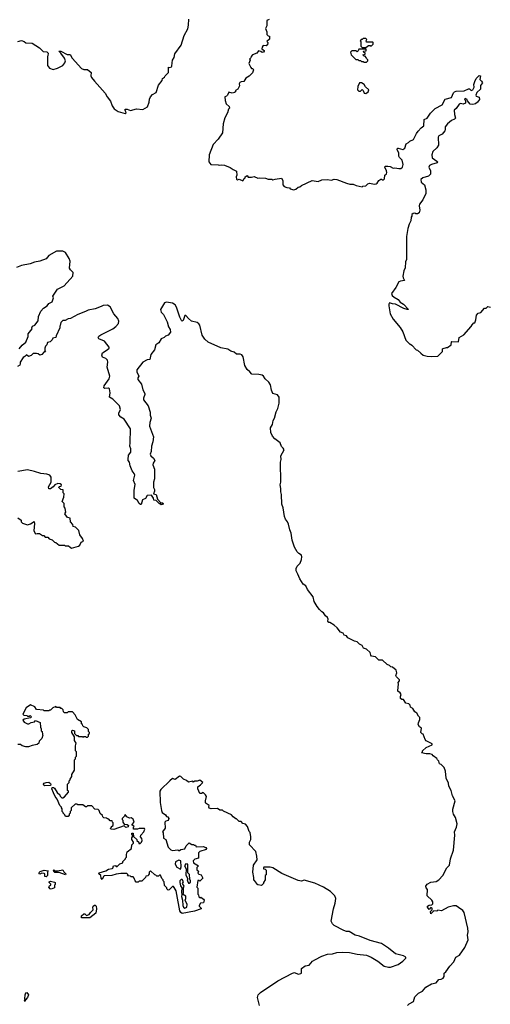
# Model space of a CAD drawing. Extents: x 2494118 to 2687960, y 757339 to 915227.
# Tile 353 of 364: x 2647995 to 2653352, y 896319 to 907535. Entities that reach past the tile are written whole.
import ezdxf

# ---------------------------------------------------------------- set-up
doc = ezdxf.new("R2010")
doc.units = 0

msp = doc.modelspace()

# ---------------------------------------------------------------- linework, layer by layer
at = {"layer": '0CON20XD'}
for points in [[(2649575, 906788), (2649617, 906843), (2649620, 906865), (2649645, 906880), (2649650, 906895), (2649690, 906935), (2649690, 906995), (2649705, 906992), (2649722, 906998), (2649728, 907005), (2649729, 907045), (2649736, 907075), (2649754, 907105), (2649760, 907145), (2649832, 907245), (2649866, 907355), (2649910, 907430), (2649918, 907472), (2649919, 907541)], [(2650835, 907538), (2650810, 907525), (2650808, 907465), (2650792, 907435), (2650808, 907395), (2650810, 907365), (2650825, 907350), (2650837, 907347), (2650840, 907315), (2650810, 907285), (2650820, 907275), (2650815, 907250), (2650802, 907238), (2650765, 907240), (2650757, 907223), (2650753, 907203), (2650765, 907190), (2650780, 907185), (2650780, 907175), (2650770, 907165), (2650755, 907160), (2650742, 907172), (2650715, 907180), (2650695, 907152), (2650647, 907133), (2650630, 907115), (2650628, 907102), (2650610, 907085), (2650618, 907075), (2650602, 907035), (2650625, 906990), (2650635, 906980), (2650648, 906978), (2650658, 906965), (2650645, 906930), (2650609, 906891), (2650571, 906869), (2650545, 906830), (2650515, 906828), (2650500, 906820), (2650492, 906805), (2650497, 906783), (2650478, 906742), (2650452, 906728), (2650450, 906715), (2650440, 906705), (2650415, 906698), (2650375, 906708), (2650360, 906675), (2650348, 906662), (2650330, 906655), (2650333, 906615), (2650346, 906576), (2650380, 906545), (2650382, 906528), (2650372, 906515), (2650362, 906475), (2650332, 906418), (2650311, 906349), (2650303, 906245), (2650255, 906174), (2650199, 906115), (2650153, 905995), (2650148, 905915), (2650170, 905885), (2650255, 905882), (2650265, 905878), (2650295, 905882), (2650325, 905878), (2650392, 905852), (2650425, 905828), (2650465, 905810), (2650467, 905765), (2650460, 905745), (2650465, 905718), (2650475, 905712), (2650495, 905718), (2650535, 905700), (2650550, 905725), (2650560, 905735), (2650560, 905745), (2650585, 905760), (2650595, 905740), (2650635, 905740), (2650665, 905748), (2650705, 905728), (2650725, 905732), (2650795, 905728), (2650825, 905718), (2650865, 905720), (2650875, 905710), (2650905, 905720), (2650975, 905728), (2650992, 905705), (2650992, 905655), (2651004, 905634), (2651035, 905622), (2651065, 905620), (2651075, 905610), (2651115, 905598), (2651140, 905605), (2651165, 905628), (2651185, 905630), (2651203, 905647), (2651325, 905702), (2651393, 905693), (2651435, 905712), (2651495, 905713), (2651545, 905707), (2651575, 905718), (2651605, 905714), (2651715, 905673), (2651755, 905663), (2651793, 905663), (2651825, 905648), (2651895, 905630), (2651903, 905637), (2651937, 905643), (2651960, 905665), (2651978, 905672), (2652035, 905663), (2652053, 905667), (2652066, 905674), (2652085, 905702), (2652105, 905720), (2652115, 905720), (2652125, 905710), (2652138, 905712), (2652147, 905723), (2652152, 905765), (2652169, 905781), (2652173, 905795), (2652171, 905815), (2652153, 905855), (2652155, 905867), (2652185, 905868), (2652212, 905862), (2652245, 905844), (2652265, 905846), (2652312, 905838), (2652335, 905840), (2652352, 905855), (2652362, 905885), (2652348, 905935), (2652318, 905965), (2652311, 905981), (2652312, 906015), (2652294, 906056), (2652295, 906070), (2652305, 906072), (2652355, 906058), (2652379, 906071), (2652395, 906120), (2652423, 906137), (2652435, 906152), (2652478, 906172), (2652511, 906239), (2652530, 906265), (2652565, 906304), (2652594, 906325), (2652601, 906399), (2652635, 906414), (2652671, 906469), (2652726, 906524), (2652803, 906567), (2652840, 906630), (2652911, 906649), (2652935, 906703), (2652945, 906714), (2652965, 906722), (2653055, 906726), (2653105, 906748), (2653115, 906748), (2653135, 906727), (2653153, 906735), (2653168, 906765), (2653166, 906795), (2653175, 906832), (2653191, 906865), (2653225, 906900), (2653240, 906895), (2653232, 906855), (2653254, 906834), (2653262, 906815), (2653240, 906785), (2653240, 906745), (2653200, 906705), (2653188, 906675), (2653193, 906663), (2653225, 906652), (2653230, 906625), (2653208, 906595), (2653185, 906578), (2653155, 906569), (2653124, 906574), (2653092, 906612), (2653090, 906625), (2653065, 906638), (2653060, 906625), (2653070, 906615), (2653070, 906585), (2653045, 906572), (2653015, 906582), (2652997, 906573), (2652963, 906525), (2652940, 906505), (2652944, 906455), (2652955, 906412), (2652945, 906400), (2652912, 906385), (2652865, 906348), (2652838, 906315), (2652840, 906285), (2652835, 906268), (2652805, 906232), (2652767, 906213), (2652760, 906195), (2652761, 906105), (2652742, 906075), (2652698, 906035), (2652687, 905995), (2652692, 905962), (2652743, 905925), (2652750, 905915), (2652747, 905905), (2652683, 905887), (2652661, 905875), (2652651, 905855), (2652671, 905815), (2652673, 905775), (2652648, 905752), (2652585, 905733), (2652562, 905715), (2652567, 905685), (2652603, 905655), (2652619, 905595), (2652620, 905555), (2652586, 905484), (2652548, 905435), (2652544, 905415), (2652550, 905365), (2652544, 905336), (2652525, 905323), (2652503, 905323), (2652495, 905330), (2652473, 905327), (2652460, 905315), (2652460, 905295), (2652453, 905287), (2652448, 905245), (2652428, 905205), (2652412, 905155), (2652398, 905065), (2652398, 904805), (2652388, 904775), (2652382, 904708), (2652368, 904675), (2652357, 904615), (2652360, 904595), (2652377, 904563), (2652332, 904558), (2652311, 904549), (2652276, 904484), (2652228, 904415), (2652236, 904395), (2652258, 904375), (2652305, 904347), (2652328, 904318), (2652366, 904295), (2652422, 904235), (2652405, 904232), (2652367, 904245), (2652275, 904293), (2652238, 904298), (2652205, 904310), (2652198, 904295), (2652198, 904275), (2652212, 904185), (2652248, 904125), (2652325, 904030), (2652355, 903980), (2652390, 903885), (2652435, 903840), (2652445, 903840), (2652458, 903828), (2652510, 903775), (2652525, 903770), (2652560, 903735), (2652590, 903715), (2652635, 903702), (2652685, 903698), (2652757, 903703), (2652810, 903755), (2652810, 903785), (2652815, 903790), (2652855, 903800)], [(2647975, 907288), (2648015, 907298), (2648047, 907287), (2648065, 907270), (2648137, 907267), (2648220, 907215), (2648263, 907173), (2648305, 907170), (2648320, 907155), (2648317, 907123), (2648310, 907115), (2648310, 907015), (2648333, 906983), (2648375, 906968), (2648425, 906983), (2648485, 907012), (2648507, 907043), (2648516, 907065), (2648506, 907096), (2648464, 907154), (2648440, 907175), (2648465, 907177), (2648535, 907138), (2648569, 907139), (2648591, 907095), (2648698, 906978), (2648725, 906968), (2648765, 906966), (2648810, 906935), (2648806, 906895), (2648814, 906875), (2648845, 906834), (2648969, 906699), (2648992, 906655), (2649028, 906608), (2649048, 906555), (2649071, 906521), (2649115, 906490), (2649195, 906468), (2649207, 906473), (2649194, 906505), (2649195, 906517), (2649220, 906515), (2649255, 906500), (2649325, 906520), (2649395, 906512), (2649449, 906541), (2649468, 906595), (2649471, 906629), (2649483, 906657), (2649505, 906682), (2649548, 906705), (2649575, 906788)], [(2651935, 907220), (2651965, 907240), (2651985, 907240), (2651998, 907232), (2652020, 907255), (2652020, 907275), (2652015, 907280), (2651945, 907280), (2651940, 907295), (2651948, 907308), (2651935, 907320), (2651905, 907320), (2651895, 907310), (2651882, 907308), (2651870, 907295), (2651880, 907285), (2651880, 907235), (2651895, 907220), (2651935, 907220)], [(2651945, 907050), (2651960, 907065), (2651958, 907078), (2651942, 907092), (2651940, 907105), (2651928, 907118), (2651915, 907120), (2651900, 907135), (2651928, 907142), (2651928, 907158), (2651912, 907162), (2651910, 907175), (2651938, 907182), (2651938, 907198), (2651855, 907200), (2651848, 907182), (2651835, 907170), (2651825, 907180), (2651775, 907180), (2651760, 907165), (2651770, 907135), (2651822, 907082), (2651845, 907080), (2651855, 907070), (2651875, 907070), (2651885, 907060), (2651905, 907060), (2651915, 907050), (2651945, 907050)], [(2651935, 906693), (2651963, 906715), (2651971, 906735), (2651930, 906770), (2651915, 906796), (2651885, 906816), (2651865, 906817), (2651844, 906775), (2651840, 906735), (2651855, 906720), (2651875, 906720), (2651895, 906740), (2651905, 906730), (2651917, 906697), (2651935, 906693)], [(2647990, 903785), (2648024, 903826), (2648065, 903860), (2648093, 903925), (2648093, 903955), (2648137, 904013), (2648132, 904025), (2648140, 904045), (2648166, 904054), (2648207, 904105), (2648208, 904155), (2648236, 904214), (2648265, 904247), (2648308, 904275), (2648328, 904302), (2648365, 904322), (2648380, 904365), (2648372, 904385), (2648425, 904467), (2648502, 904505), (2648600, 904615), (2648602, 904655), (2648574, 904684), (2648562, 904705), (2648568, 904785), (2648558, 904815), (2648515, 904882), (2648485, 904898), (2648413, 904897), (2648325, 904850), (2648295, 904812), (2648223, 904783), (2648165, 904772), (2648115, 904753), (2648015, 904736), (2647958, 904712)], [(2652516, 899636), (2652495, 899652), (2652469, 899689), (2652444, 899704), (2652440, 899725), (2652425, 899740), (2652391, 899751), (2652365, 899792), (2652345, 899792), (2652331, 899801), (2652330, 899825), (2652337, 899847), (2652326, 899866), (2652300, 899885), (2652298, 899895), (2652308, 899965), (2652302, 899985), (2652320, 900005), (2652320, 900015), (2652285, 900050), (2652278, 900065), (2652290, 900095), (2652280, 900125), (2652238, 900158), (2652222, 900162), (2652205, 900178), (2652179, 900189), (2652125, 900240), (2652085, 900240), (2652045, 900278), (2652000, 900285), (2651992, 900295), (2651986, 900326), (2651945, 900363), (2651910, 900375), (2651895, 900408), (2651863, 900423), (2651835, 900448), (2651805, 900457), (2651730, 900495), (2651716, 900516), (2651688, 900525), (2651678, 900545), (2651647, 900557), (2651608, 900608), (2651575, 900638), (2651525, 900670), (2651515, 900670), (2651502, 900685), (2651508, 900705), (2651500, 900725), (2651478, 900745), (2651455, 900778), (2651435, 900788), (2651407, 900815), (2651380, 900850), (2651346, 900906), (2651335, 900962), (2651273, 901045), (2651252, 901085), (2651223, 901105), (2651183, 901165), (2651162, 901218), (2651141, 901255), (2651142, 901285), (2651155, 901309), (2651188, 901345), (2651204, 901385), (2651208, 901418), (2651203, 901435), (2651173, 901453), (2651155, 901473), (2651124, 901525), (2651097, 901607), (2651087, 901685), (2651069, 901725), (2651055, 901788), (2651045, 901813), (2651021, 901845), (2651011, 901875), (2650994, 901975), (2650980, 902015), (2650974, 902125), (2650966, 902155), (2650969, 902195), (2650961, 902235), (2650966, 902265), (2650964, 902495), (2650971, 902525), (2650969, 902565), (2651004, 902635), (2650996, 902655), (2650974, 902674), (2650961, 902715), (2650899, 902759), (2650872, 902792), (2650855, 902831), (2650852, 902885), (2650874, 902925), (2650882, 902968), (2650895, 902995), (2650913, 903067), (2650933, 903105), (2650949, 903165), (2650948, 903235), (2650931, 903261), (2650877, 903277), (2650863, 903313), (2650851, 903375), (2650832, 903405), (2650788, 903445), (2650770, 903475), (2650756, 903485), (2650716, 903494), (2650638, 903498), (2650616, 903525), (2650585, 903549), (2650559, 903595), (2650538, 903695), (2650525, 903719), (2650506, 903726), (2650464, 903724), (2650435, 903748), (2650400, 903760), (2650365, 903782), (2650285, 903797), (2650141, 903861), (2650104, 903894), (2650071, 903941), (2650045, 904054), (2650035, 904071), (2650014, 904085), (2649950, 904100), (2649915, 904131), (2649885, 904166), (2649875, 904166), (2649855, 904110), (2649845, 904100), (2649837, 904107), (2649818, 904145), (2649781, 904261), (2649764, 904285), (2649735, 904306), (2649665, 904316), (2649645, 904311), (2649598, 904235), (2649604, 904204), (2649632, 904175), (2649673, 904095), (2649688, 904035), (2649708, 904005), (2649710, 903975), (2649685, 903940), (2649655, 903930), (2649640, 903915), (2649605, 903898), (2649578, 903855), (2649545, 903830), (2649530, 903775), (2649488, 903722), (2649476, 903664), (2649445, 903660), (2649397, 903633), (2649328, 903545), (2649328, 903525), (2649352, 903475), (2649341, 903455), (2649339, 903435), (2649382, 903382), (2649398, 903318), (2649419, 903275), (2649420, 903265), (2649404, 903225), (2649406, 903205), (2649457, 903135), (2649479, 903065), (2649481, 903029), (2649491, 902995), (2649475, 902945), (2649474, 902904), (2649519, 902785), (2649512, 902725), (2649496, 902676), (2649493, 902617), (2649481, 902585), (2649489, 902565), (2649520, 902540), (2649534, 902515), (2649516, 902485), (2649512, 902465), (2649528, 902415), (2649530, 902305), (2649518, 902265), (2649520, 902205), (2649530, 902185), (2649530, 902165), (2649520, 902135), (2649548, 902125), (2649562, 902072), (2649602, 902032), (2649625, 902030), (2649630, 902025), (2649628, 902015), (2649605, 902010), (2649595, 902020), (2649585, 902020), (2649548, 902058), (2649522, 902062), (2649520, 902085), (2649495, 902120), (2649447, 902113), (2649429, 902081), (2649394, 902066), (2649376, 902014), (2649369, 902011), (2649354, 902025), (2649337, 902057), (2649299, 902085), (2649300, 902175), (2649311, 902241), (2649289, 902285), (2649304, 902345), (2649298, 902365), (2649276, 902395), (2649254, 902454), (2649246, 902495), (2649229, 902515), (2649229, 902525), (2649233, 902575), (2649262, 902608), (2649259, 902645), (2649248, 902675), (2649254, 902715), (2649256, 902875), (2649183, 902985), (2649147, 903007), (2649124, 903034), (2649124, 903054), (2649141, 903095), (2649130, 903135), (2649055, 903211), (2649019, 903235), (2649026, 903285), (2649019, 903329), (2649005, 903339), (2648963, 903333), (2648953, 903343), (2648957, 903365), (2649015, 903445), (2649021, 903475), (2648991, 903575), (2648998, 903635), (2648995, 903655), (2648975, 903674), (2648939, 903689), (2648929, 903715), (2648939, 903741), (2648992, 903775), (2649012, 903795), (2649014, 903805), (2648962, 903872), (2648895, 903900), (2648888, 903915), (2648895, 903928), (2648918, 903945), (2649056, 904014), (2649091, 904039), (2649118, 904075), (2649122, 904102), (2649112, 904132), (2649066, 904186), (2649023, 904263), (2648995, 904282), (2648945, 904280), (2648924, 904266), (2648855, 904243), (2648775, 904226), (2648745, 904209), (2648655, 904176), (2648575, 904132), (2648545, 904128), (2648512, 904108), (2648485, 904110), (2648462, 904085), (2648457, 904053), (2648450, 904045), (2648450, 904025), (2648410, 903935), (2648408, 903915), (2648373, 903907), (2648365, 903890), (2648340, 903865), (2648312, 903858), (2648305, 903830), (2648290, 903815), (2648282, 903795), (2648282, 903762), (2648288, 903752), (2648275, 903750), (2648248, 903722), (2648225, 903712), (2648205, 903730), (2648185, 903733), (2648148, 903732), (2648125, 903710), (2648095, 903700), (2648072, 903718), (2648053, 903697), (2648034, 903686), (2648000, 903635), (2648002, 903615), (2647995, 903600), (2647970, 903585)], [(2652855, 903800), (2652865, 903800), (2652908, 903832), (2652910, 903865), (2652915, 903870), (2652990, 903865), (2653000, 903915), (2653050, 903945), (2653135, 904040), (2653145, 904060), (2653165, 904080), (2653175, 904080), (2653188, 904115), (2653195, 904170), (2653215, 904190), (2653245, 904200), (2653285, 904250), (2653305, 904250), (2653325, 904268), (2653355, 904262)], [(2647972, 901862), (2648010, 901835), (2648010, 901815), (2648025, 901800), (2648085, 901782), (2648117, 901793), (2648158, 901818), (2648162, 901795), (2648154, 901714), (2648175, 901680), (2648195, 901682), (2648222, 901682), (2648255, 901660), (2648268, 901658), (2648285, 901640), (2648315, 901640), (2648332, 901622), (2648365, 901610), (2648390, 901585), (2648408, 901578), (2648445, 901548), (2648505, 901550), (2648515, 901540), (2648552, 901542), (2648568, 901525), (2648586, 901516), (2648665, 901537), (2648680, 901550), (2648695, 901582), (2648720, 901595), (2648710, 901625), (2648678, 901665), (2648670, 901715), (2648630, 901755), (2648605, 901760), (2648600, 901785), (2648573, 901815), (2648570, 901855), (2648540, 901865), (2648508, 901905), (2648520, 901925), (2648518, 901945), (2648512, 901972), (2648500, 901985), (2648500, 902025), (2648480, 902045), (2648498, 902095), (2648500, 902135), (2648490, 902145), (2648488, 902178), (2648465, 902182), (2648440, 902205), (2648443, 902217), (2648468, 902222), (2648470, 902235), (2648455, 902248), (2648428, 902252), (2648395, 902237), (2648377, 902215), (2648345, 902192), (2648325, 902190), (2648322, 902215), (2648353, 902267), (2648353, 902323), (2648338, 902345), (2648305, 902359), (2648235, 902367), (2648165, 902390), (2648084, 902406), (2647975, 902390)], [(2651605, 896908), (2651665, 896913), (2651748, 896908), (2651835, 896889), (2651945, 896877), (2651997, 896855), (2652071, 896811), (2652144, 896755), (2652195, 896741), (2652215, 896741), (2652305, 896774), (2652355, 896810), (2652390, 896845), (2652390, 896855), (2652365, 896872), (2652272, 896895), (2652195, 896959), (2652115, 897010), (2651985, 897047), (2651865, 897096), (2651815, 897107), (2651745, 897150), (2651715, 897150), (2651685, 897160), (2651575, 897217), (2651557, 897235), (2651540, 897265), (2651568, 897405), (2651588, 897472), (2651593, 897525), (2651583, 897555), (2651535, 897603), (2651455, 897653), (2651355, 897700), (2651235, 897732), (2651205, 897722), (2651165, 897730), (2650979, 897809), (2650875, 897872), (2650845, 897880), (2650775, 897880), (2650770, 897875), (2650772, 897862), (2650788, 897858), (2650800, 897845), (2650800, 897795), (2650790, 897785), (2650788, 897735), (2650770, 897705), (2650770, 897695), (2650747, 897673), (2650705, 897680), (2650692, 897692), (2650688, 897708), (2650660, 897735), (2650660, 897765), (2650648, 897825), (2650658, 897902), (2650698, 897965), (2650696, 898006), (2650685, 898060), (2650610, 898135), (2650613, 898167), (2650628, 898195), (2650628, 898225), (2650620, 898275), (2650608, 898288), (2650590, 898345), (2650565, 898370), (2650535, 898380), (2650515, 898400), (2650495, 898400), (2650465, 898430), (2650455, 898430), (2650424, 898454), (2650405, 898478), (2650315, 898520), (2650305, 898530), (2650275, 898530), (2650245, 898550), (2650175, 898547), (2650153, 898553), (2650148, 898565), (2650152, 898585), (2650118, 898605), (2650110, 898615), (2650112, 898635), (2650120, 898685), (2650110, 898705), (2650085, 898730), (2650065, 898720), (2650045, 898720), (2650022, 898775), (2650023, 898797), (2650055, 898818), (2650078, 898845), (2650045, 898872), (2650015, 898860), (2649985, 898860), (2649975, 898850), (2649965, 898860), (2649915, 898850), (2649895, 898868), (2649860, 898885), (2649830, 898915), (2649813, 898917), (2649765, 898880), (2649735, 898890), (2649704, 898866), (2649600, 898765), (2649592, 898745), (2649593, 898617), (2649608, 898525), (2649618, 898505), (2649656, 898476), (2649665, 898460), (2649683, 898453), (2649693, 898435), (2649686, 898414), (2649660, 898405), (2649648, 898392), (2649650, 898325), (2649620, 898285), (2649628, 898275), (2649632, 898212), (2649658, 898195), (2649685, 898110), (2649715, 898080), (2649735, 898072), (2649795, 898080), (2649805, 898070), (2649815, 898070), (2649828, 898082), (2649875, 898090), (2649890, 898125), (2649925, 898160), (2649955, 898140), (2649975, 898140), (2649985, 898130), (2649995, 898130), (2650003, 898113), (2650085, 898118), (2650114, 898104), (2650120, 898095), (2650116, 898084), (2650045, 898060), (2650030, 898045), (2650030, 897985), (2649988, 897972), (2649970, 897955), (2649975, 897930), (2650030, 897895), (2650013, 897877), (2650010, 897865), (2650012, 897852), (2650030, 897835), (2650022, 897812), (2650035, 897800), (2650060, 897795), (2650080, 897755), (2650045, 897720), (2650035, 897730), (2650022, 897728), (2650012, 897655), (2650022, 897642), (2650022, 897575), (2650030, 897565), (2650033, 897543), (2650045, 897530), (2650058, 897538), (2650088, 897518), (2650096, 897505), (2650086, 897474), (2650055, 897470), (2650038, 897445), (2650040, 897435), (2650062, 897415), (2650062, 897405), (2649985, 897379), (2649845, 897354), (2649828, 897365), (2649819, 897385), (2649785, 897570), (2649775, 897610), (2649755, 897650), (2649745, 897660), (2649735, 897660), (2649698, 897622), (2649685, 897620), (2649670, 897635), (2649670, 897645), (2649642, 897672), (2649640, 897715), (2649630, 897725), (2649630, 897735), (2649612, 897752), (2649598, 897788), (2649585, 897790), (2649575, 897780), (2649555, 897780), (2649545, 897790), (2649532, 897792), (2649485, 897840), (2649470, 897825), (2649470, 897805), (2649460, 897795), (2649458, 897782), (2649432, 897778), (2649428, 897762), (2649385, 897720), (2649355, 897720), (2649345, 897710), (2649322, 897712), (2649310, 897725), (2649300, 897755), (2649285, 897770), (2649265, 897770), (2649255, 897780), (2649222, 897782), (2649230, 897795), (2649215, 897810), (2649145, 897810), (2649095, 897803), (2649043, 897787), (2648957, 897783), (2648948, 897775), (2648935, 897740), (2648922, 897755), (2648918, 897785), (2648897, 897805), (2648898, 897815), (2648975, 897840), (2649005, 897860), (2649046, 897864), (2649055, 897870), (2649062, 897898), (2649085, 897900), (2649095, 897890), (2649105, 897890), (2649135, 897920), (2649168, 897932), (2649170, 897945), (2649200, 897975), (2649200, 897985), (2649210, 897995), (2649210, 898025), (2649220, 898055), (2649268, 898092), (2649270, 898135), (2649290, 898155), (2649290, 898165), (2649270, 898195), (2649270, 898215), (2649280, 898225), (2649280, 898245), (2649270, 898255), (2649272, 898268), (2649288, 898268), (2649292, 898232), (2649328, 898198), (2649330, 898185), (2649350, 898165), (2649352, 898152), (2649365, 898150), (2649380, 898165), (2649388, 898185), (2649387, 898207), (2649370, 898225), (2649373, 898247), (2649410, 898285), (2649420, 898315), (2649415, 898320), (2649355, 898320), (2649335, 898312), (2649292, 898312), (2649290, 898335), (2649300, 898345), (2649285, 898350), (2649272, 898365), (2649298, 898392), (2649285, 898428), (2649265, 898442), (2649245, 898438), (2649213, 898453), (2649195, 898480), (2649188, 898462), (2649160, 898435), (2649160, 898425), (2649170, 898415), (2649170, 898395), (2649185, 898370), (2649218, 898368), (2649232, 898355), (2649229, 898341), (2649205, 898333), (2649185, 898350), (2649065, 898310), (2649033, 898313), (2649030, 898325), (2649040, 898335), (2649040, 898345), (2649060, 898355), (2649060, 898385), (2649050, 898395), (2649048, 898408), (2649025, 898410), (2649008, 898428), (2648995, 898430), (2648985, 898440), (2648952, 898442), (2648940, 898455), (2648938, 898468), (2648912, 898492), (2648900, 898525), (2648888, 898538), (2648852, 898542), (2648815, 898580), (2648765, 898580), (2648755, 898570), (2648745, 898570), (2648715, 898590), (2648655, 898590), (2648645, 898600), (2648625, 898600), (2648582, 898558), (2648580, 898525), (2648570, 898515), (2648570, 898495), (2648560, 898485), (2648560, 898475), (2648545, 898460), (2648515, 898460), (2648508, 898478), (2648490, 898495), (2648490, 898505), (2648480, 898515), (2648480, 898545), (2648470, 898555), (2648470, 898565), (2648452, 898582), (2648423, 898655), (2648399, 898685), (2648379, 898729), (2648359, 898775), (2648363, 898787), (2648378, 898788), (2648390, 898780), (2648421, 898731), (2648450, 898705), (2648455, 898690), (2648475, 898670), (2648485, 898670), (2648506, 898684), (2648550, 898735), (2648550, 898745), (2648540, 898755), (2648540, 898825), (2648560, 898845), (2648560, 898865), (2648570, 898875), (2648570, 898885), (2648590, 898915), (2648590, 898935), (2648620, 898985), (2648620, 899105), (2648630, 899115), (2648630, 899135), (2648640, 899145), (2648640, 899195), (2648630, 899205), (2648630, 899265), (2648638, 899295), (2648620, 899325), (2648620, 899365), (2648590, 899415), (2648590, 899435), (2648595, 899440), (2648620, 899435), (2648620, 899405), (2648642, 899382), (2648655, 899380), (2648665, 899370), (2648705, 899370), (2648715, 899360), (2648725, 899370), (2648745, 899370), (2648755, 899360), (2648768, 899362), (2648780, 899375), (2648780, 899395), (2648790, 899405), (2648790, 899415), (2648780, 899425), (2648778, 899448), (2648758, 899468), (2648725, 899480), (2648712, 899492), (2648710, 899505), (2648700, 899515), (2648700, 899535), (2648652, 899562), (2648628, 899618), (2648595, 899650), (2648545, 899650), (2648535, 899640), (2648505, 899640), (2648492, 899652), (2648490, 899675), (2648475, 899690), (2648465, 899690), (2648455, 899700), (2648415, 899700), (2648405, 899710), (2648373, 899697), (2648345, 899670), (2648335, 899670), (2648325, 899660), (2648275, 899660), (2648265, 899670), (2648188, 899678), (2648166, 899706), (2648118, 899732), (2648070, 899695), (2648030, 899625), (2648043, 899613), (2648075, 899610), (2648085, 899600), (2648105, 899600), (2648115, 899610), (2648130, 899595), (2648117, 899583), (2648045, 899568), (2648030, 899555), (2648044, 899534), (2648085, 899513), (2648100, 899515), (2648125, 899530), (2648164, 899536), (2648175, 899550), (2648228, 899528), (2648230, 899475), (2648240, 899455), (2648240, 899435), (2648250, 899425), (2648253, 899393), (2648260, 899385), (2648248, 899345), (2648218, 899315)], [(2652410, 896305), (2652430, 896325), (2652479, 896351), (2652492, 896405), (2652534, 896446), (2652581, 896469), (2652620, 896515), (2652685, 896553), (2652736, 896564), (2652765, 896602), (2652795, 896607), (2652815, 896618), (2652826, 896635), (2652826, 896674), (2652845, 896687), (2652890, 896755), (2652937, 896803), (2652962, 896855), (2653002, 896878), (2653064, 896965), (2653101, 897055), (2653094, 897105), (2653100, 897145), (2653095, 897185), (2653054, 897365), (2653038, 897388), (2652992, 897422), (2652965, 897439), (2652935, 897442), (2652874, 897426), (2652796, 897384), (2652755, 897390), (2652742, 897378), (2652708, 897382), (2652675, 897350), (2652670, 897375), (2652690, 897395), (2652690, 897415), (2652675, 897420), (2652655, 897400), (2652638, 897425), (2652638, 897435), (2652655, 897448), (2652688, 897452), (2652697, 897463), (2652698, 897485), (2652686, 897506), (2652633, 897555), (2652638, 897625), (2652622, 897645), (2652618, 897665), (2652635, 897688), (2652675, 897712), (2652735, 897718), (2652768, 897735), (2652814, 897786), (2652858, 897872), (2652887, 897905), (2652901, 897975), (2652932, 898075), (2652950, 898245), (2652946, 898285), (2652966, 898335), (2652974, 898374), (2652958, 898445), (2652933, 898485), (2652926, 898514), (2652927, 898543), (2652951, 898635), (2652922, 898695), (2652907, 898755), (2652882, 898805), (2652875, 898837), (2652849, 898895), (2652843, 898975), (2652826, 899016), (2652795, 899050), (2652775, 899060), (2652767, 899087), (2652752, 899102), (2652745, 899120), (2652701, 899151), (2652690, 899165), (2652665, 899173), (2652622, 899172), (2652570, 899185), (2652580, 899195), (2652580, 899205), (2652624, 899246), (2652690, 899275), (2652690, 899285), (2652622, 899322), (2652610, 899335), (2652590, 899395), (2652575, 899400), (2652560, 899415), (2652570, 899465), (2652545, 899480), (2652532, 899505), (2652534, 899526), (2652550, 899565), (2652550, 899585), (2652535, 899600), (2652516, 899636)], [(2648218, 899315), (2648212, 899295), (2648192, 899278), (2648135, 899268), (2648095, 899252), (2648065, 899250), (2648023, 899263), (2648005, 899280), (2647975, 899280)], [(2648279, 898809), (2648268, 898815), (2648267, 898825), (2648274, 898836), (2648295, 898846), (2648328, 898848), (2648347, 898835), (2648350, 898825), (2648345, 898812), (2648279, 898809)], [(2649825, 897860), (2649832, 897885), (2649830, 897955), (2649805, 897962), (2649767, 897943), (2649764, 897915), (2649785, 897882), (2649825, 897860)], [(2649925, 897700), (2649938, 897712), (2649940, 897725), (2649930, 897745), (2649927, 897797), (2649908, 897818), (2649910, 897915), (2649885, 897920), (2649873, 897895), (2649892, 897862), (2649888, 897795), (2649910, 897745), (2649903, 897737), (2649904, 897724), (2649915, 897700), (2649925, 897700)], [(2648295, 897770), (2648280, 897775), (2648280, 897805), (2648275, 897810), (2648248, 897812), (2648225, 897802), (2648213, 897817), (2648228, 897832), (2648275, 897848), (2648318, 897838), (2648310, 897825), (2648310, 897785), (2648295, 897770)], [(2648515, 897792), (2648445, 897820), (2648395, 897820), (2648382, 897832), (2648380, 897845), (2648385, 897850), (2648395, 897840), (2648425, 897838), (2648485, 897850), (2648497, 897827), (2648522, 897805), (2648515, 897792)], [(2648355, 897632), (2648340, 897635), (2648328, 897655), (2648335, 897670), (2648350, 897675), (2648348, 897688), (2648330, 897705), (2648330, 897715), (2648345, 897720), (2648392, 897712), (2648400, 897705), (2648400, 897685), (2648390, 897675), (2648390, 897645), (2648355, 897632)], [(2649875, 897413), (2649898, 897425), (2649900, 897455), (2649878, 897505), (2649887, 897525), (2649885, 897550), (2649850, 897575), (2649860, 897585), (2649860, 897645), (2649867, 897665), (2649850, 897695), (2649858, 897715), (2649845, 897740), (2649835, 897740), (2649818, 897725), (2649818, 897705), (2649825, 897670), (2649840, 897645), (2649838, 897595), (2649842, 897565), (2649838, 897545), (2649850, 897505), (2649854, 897445), (2649860, 897425), (2649875, 897413)], [(2648795, 897302), (2648705, 897302), (2648700, 897305), (2648700, 897325), (2648725, 897350), (2648738, 897348), (2648755, 897330), (2648785, 897340), (2648800, 897365), (2648832, 897395), (2648828, 897425), (2648832, 897438), (2648845, 897450), (2648855, 897448), (2648867, 897435), (2648870, 897405), (2648862, 897358), (2648795, 897302)], [(2650726, 896305), (2650702, 896395), (2650711, 896425), (2650737, 896453), (2650935, 896585), (2651101, 896675), (2651125, 896681), (2651165, 896664), (2651195, 896668), (2651202, 896675), (2651202, 896725), (2651245, 896757), (2651292, 896765), (2651330, 896810), (2651355, 896825), (2651434, 896866), (2651501, 896889), (2651556, 896894), (2651605, 896908)], [(2648055, 896350), (2648050, 896365), (2648060, 896370), (2648053, 896383), (2648059, 896425), (2648065, 896448), (2648075, 896452), (2648096, 896425), (2648085, 896398), (2648060, 896370), (2648055, 896350)]]:
    msp.add_lwpolyline(points, dxfattribs=at)

doc.saveas('drawing.dxf')
